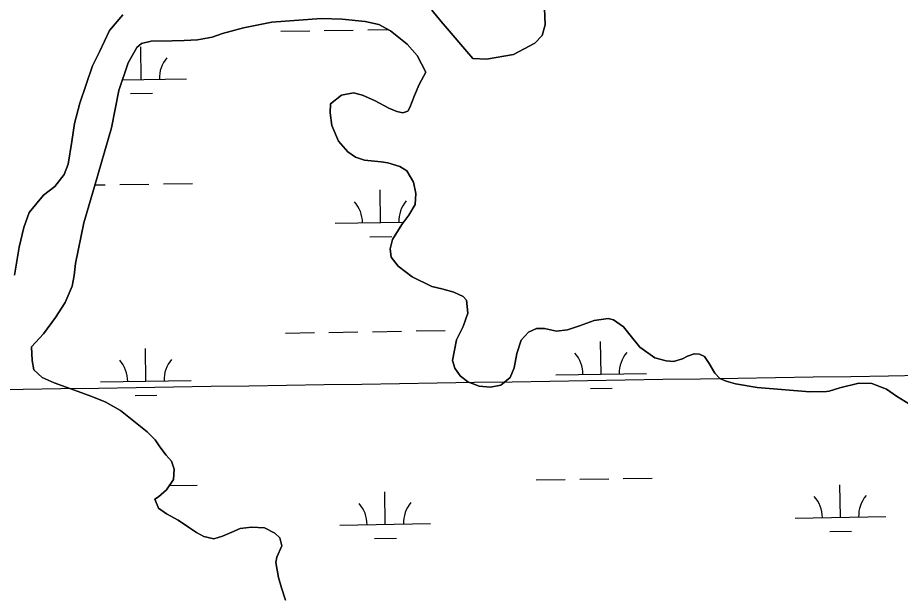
# Model space of a CAD drawing. Extents: x 3823584 to 3861785, y 301729 to 327625.
# Drawn here: x 3842079 to 3843053, y 313208 to 313843 of the extents above; entities that cross this region are included whole.
import ezdxf

# ---------------------------------------------------------------- set-up
doc = ezdxf.new("R2010")
doc.units = 0
for name, color, linetype in [('V-GRID-MAJR', 7, 'Continuous'), ('V-TOPO-SHOR', 7, 'Continuous'), ('V-WETL-SWMP', 7, 'Continuous')]:
    doc.layers.add(name, color=color, linetype=linetype)

msp = doc.modelspace()

# ---------------------------------------------------------------- linework, layer by layer
at = {"layer": 'V-GRID-MAJR'}
msp.add_spline([(3827733.773, 313215.73), (3833043.082, 313295.662), (3838352.38, 313376.366), (3843661.667, 313457.842), (3848970.941, 313540.09), (3854280.204, 313623.11100000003), (3859589.454, 313706.903), (3859589.455, 313706.903)], degree=3, dxfattribs=at)
at = {"layer": 'V-TOPO-SHOR'}
for points in [[(3842581.1040000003, 313798.026), (3842596.288, 313797.029), (3842625.9760000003, 313802.319), (3842649.663, 313814.824), (3842657.636, 313823.393), (3842660.843, 313835.058), (3842659.721, 313862.429), (3842654.738, 313883.254), (3842654.578, 313896.256), (3842659.926, 313910.113), (3842675.441, 313930.204), (3842690.568, 313950.09), (3842706.1410000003, 313965.452), (3842721.9390000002, 313978.64900000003), (3842736.015, 313987.68700000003), (3842748.756, 313993.164), (3842760.771, 313993.311), (3842789.847, 313984.208), (3842798.153, 313981.551)], [(3842535.933, 313851.165), (3842546.362, 313838.646), (3842581.1040000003, 313798.026)], [(3842076.137, 313559.029), (3842081.091, 313590.11100000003), (3842086.359, 313611.713), (3842092.089, 313627.987), (3842107.861, 313647.15), (3842120.3880000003, 313656.788), (3842130.7, 313669.954), (3842135.302, 313681.472), (3842139.144, 313706.614), (3842142.062, 313726.41000000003), (3842147.915, 313748.811), (3842162.034, 313789.885), (3842169.552, 313805.391), (3842180.5300000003, 313828.84), (3842195.3370000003, 313846.015)], [(3842529.47, 313783.012), (3842519.762, 313801.27), (3842508.9390000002, 313813.783), (3842490.382, 313828.574), (3842477.455, 313835.332), (3842462.591, 313838.904), (3842437.269, 313841.362), (3842414.143, 313841.87), (3842359.654, 313838.042), (3842328.311, 313831.732), (3842305.269, 313825.52), (3842293.856, 313821.627), (3842277.691, 313818.465), (3842263.078, 313817.695), (3842249.844, 313817.335), (3842226.728, 313817.054), (3842216.089, 313814.551), (3842211.006, 313809.943), (3842201.3310000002, 313793.228), (3842191.036, 313762.67100000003), (3842182.842, 313721.668), (3842164.271, 313656.827), (3842152.509, 313616.77), (3842143.373, 313572.001), (3842141.562, 313558.541), (3842139.531, 313546.857), (3842131.847, 313528.98), (3842121.181, 313512.449), (3842107.963, 313494.502), (3842094.755, 313480.006)], [(3842952.661, 313430.58), (3842894.6780000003, 313435.19), (3842870.788, 313439.233), (3842860.703, 313442.063), (3842853.572, 313445.328), (3842847.985, 313450.972), (3842841.747, 313461.732), (3842836.529, 313469.549), (3842830.981, 313472.044), (3842825.2630000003, 313472.367), (3842818.005, 313469.717), (3842812.522, 313466.891), (3842802.509, 313464.012), (3842794.426, 313464.503), (3842781.771, 313468.091), (3842765.473, 313479.716), (3842754.674, 313492.784), (3842747.273, 313501.953), (3842736.338, 313509.897), (3842730.606, 313511.404), (3842715.068, 313509.244), (3842698.788, 313503.134), (3842685.642, 313498.639), (3842673.639, 313497.507), (3842660.2060000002, 313500.298), (3842651.338, 313500.386), (3842642.522, 313496.337), (3842634.5530000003, 313487.375), (3842629.81, 313472.539), (3842626.65, 313456.936), (3842622.248, 313446.241), (3842612.1070000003, 313437.842), (3842600.9020000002, 313435.737), (3842588.082, 313436.761), (3842575.808, 313441.537), (3842567.256, 313448.131), (3842561.4390000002, 313456.532), (3842558.773, 313465.169), (3842563.225, 313487.684), (3842570.7290000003, 313502.555), (3842575.671, 313517.194), (3842574.315, 313531.364), (3842570.717, 313535.655), (3842560.217, 313540.451), (3842546.974, 313543.836), (3842535.9050000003, 313546.657), (3842514.497, 313557.23), (3842498.791, 313568.86100000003), (3842491.179, 313579.015), (3842490.2770000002, 313588.264), (3842492.52, 313598.34), (3842503.151, 313615.01900000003), (3842510.708, 313625.357), (3842517.661, 313636.869), (3842518.497, 313649.09500000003), (3842515.7830000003, 313661.476), (3842508.537, 313673.995), (3842500.794, 313679.025), (3842487.543, 313683), (3842480.242, 313683.895), (3842461.894, 313685.839), (3842451.808, 313689.064), (3842443.264, 313694.87200000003), (3842433.0670000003, 313706.964), (3842425.9620000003, 313724.017), (3842424.018, 313737.983), (3842424.291, 313748.034), (3842436.585, 313757.642), (3842449.758, 313759.97000000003), (3842459.639, 313757.531), (3842473.506, 313751.393), (3842488.778, 313743.109), (3842497.296, 313739.47000000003), (3842504.0130000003, 313737.97500000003), (3842509.504, 313740.012), (3842511.822, 313743.78500000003), (3842516.9790000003, 313757.048), (3842521.954, 313769.325), (3842529.47, 313783.012)], [(3843192.887, 313652.217), (3843169.701, 313630.852), (3843157.6920000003, 313613.958), (3843149.16, 313586.662), (3843146.715, 313561.01900000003), (3843136.8740000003, 313527.799), (3843121.287, 313497.462), (3843110.23, 313483.339), (3843104.262, 313471.837), (3843100.702, 313456.821), (3843099.258, 313429.81), (3843097.63, 313417.968), (3843094.333, 313413.79), (3843089.078, 313408.406), (3843081.1890000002, 313409.096), (3843062.767, 313416.951), (3843048.4760000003, 313425.642), (3843037.151, 313433.386), (3843021.115, 313439.692), (3843006.73, 313439.909), (3842985.707, 313434.924), (3842974.128, 313431.235), (3842971.179, 313430.805), (3842952.661, 313430.58)], [(3842094.755, 313480.006), (3842095.48, 313464.886), (3842097.227, 313454.642), (3842106.517, 313446.11), (3842119.557, 313440.324), (3842146.148, 313430.924), (3842160.261, 313425.693), (3842176.008, 313419.402), (3842192.873, 313409.881), (3842222.34, 313386.466), (3842231.097, 313377.387), (3842236.051, 313369.88300000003), (3842243.186, 313360.784), (3842249.216, 313353.833), (3842252.021, 313345.223), (3842251.079, 313333.863), (3842243.6550000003, 313322.425), (3842234.562, 313314.749), (3842230.8140000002, 313312.003), (3842234.716, 313302.324), (3842243.438, 313295.947), (3842256.49, 313289.082), (3842267.934, 313281.117), (3842276.653, 313275.278), (3842284.81, 313271.055), (3842295.648, 313268.487), (3842305.339, 313271.30700000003), (3842315.5500000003, 313275.753), (3842324.69, 313279.64900000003), (3842337.095, 313281.42), (3842351.6950000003, 313280.51900000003), (3842363.113, 313274.715), (3842368.583, 313269.378), (3842370.85, 313260.76), (3842365.059, 313248.26300000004), (3842364.051, 313242.305), (3842366.957, 313225.59), (3842370.336, 313214.28500000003), (3842374.823, 313200.831)]]:
    msp.add_lwpolyline(points, dxfattribs=at)
at = {"layer": 'V-WETL-SWMP'}
for p, q in [((3842369.4813057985, 313827.9311202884), (3842401.4775026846, 313828.42446076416)), ((3842417.475601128, 313828.6711310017), (3842449.471798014, 313829.16447147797)), ((3842465.4698964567, 313829.41114171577), (3842488.113912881, 313829.7602835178)), ((3842215.689962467, 313774.8118229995), (3842215.134954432, 313810.8075444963)), ((3842195.018565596, 313774.4930964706), (3842265.684020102, 313775.58266749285)), ((3842203.9292866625, 313759.19765425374), (3842227.9264343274, 313759.567659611)), ((3842164.7723847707, 313658.58101859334), (3842176.066486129, 313658.75515920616)), ((3842192.0645845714, 313659.00182944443), (3842224.0607814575, 313659.49516992)), ((3842240.0588799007, 313659.74184015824), (3842272.055076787, 313660.2351806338)), ((3842479.590300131, 313616.99958988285), (3842479.035292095, 313652.9953113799)), ((3842429.5962424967, 313616.2287453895), (3842504.8841113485, 313617.389588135)), ((3842467.829624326, 313601.3854211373), (3842491.82677199, 313601.75542649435)), ((3842422.604414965, 313496.0356685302), (3842454.6006118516, 313496.5290090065)), ((3842470.598710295, 313496.7756792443), (3842502.594907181, 313497.2690197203)), ((3842518.5930056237, 313497.5156899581), (3842550.5892025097, 313498.0090304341)), ((3842374.610119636, 313495.29565781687), (3842406.606316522, 313495.7889982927)), ((3842220.8187763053, 313442.176360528), (3842220.2637682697, 313478.1720820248)), ((3842722.66712589, 313449.91422088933), (3842722.112117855, 313485.90994238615)), ((3842672.6730682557, 313449.1433763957), (3842772.661183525, 313450.68506538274)), ((3842170.824718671, 313441.4055160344), (3842270.8128339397, 313442.9472050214)), ((3842710.9064500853, 313434.3000521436), (3842734.90359775, 313434.6700575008)), ((3842209.0581005, 313426.5621917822), (3842233.0552481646, 313426.9321971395)), ((3842651.047452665, 313333.3642166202), (3842683.0436495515, 313333.857557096)), ((3842699.0417479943, 313334.10422733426), (3842731.0379448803, 313334.5975678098)), ((3842747.036043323, 313334.84423804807), (3842779.032240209, 313335.3375785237)), ((3842246.708498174, 313327.1298265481), (3842277.183890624, 313327.5997181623)), ((3842986.5674635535, 313292.10198777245), (3842986.012455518, 313328.09770926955)), ((3842484.7191139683, 313284.3641274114), (3842484.164105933, 313320.35984890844)), ((3842936.573405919, 313291.3311432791), (3843036.561521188, 313292.87283226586)), ((3842434.725056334, 313283.593282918), (3842534.7131716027, 313285.13497190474)), ((3842974.8067877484, 313276.487819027), (3842998.8039354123, 313276.857824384)), ((3842472.9584381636, 313268.74995866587), (3842496.955585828, 313269.1199640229))]:
    msp.add_line(p, q, dxfattribs=at)
for points in [[(3842659.72, 313862.43), (3842660.843, 313835.05700000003), (3842657.636, 313823.393), (3842649.662, 313814.82300000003), (3842625.975, 313802.318), (3842596.288, 313797.029), (3842581.105, 313798.026), (3842546.361, 313838.647), (3842535.933, 313851.166)], [(3842195.336, 313846.015), (3842180.529, 313828.84), (3842169.552, 313805.39), (3842162.035, 313789.885), (3842147.915, 313748.81), (3842142.063, 313726.409), (3842139.144, 313706.614), (3842135.302, 313681.472), (3842130.7, 313669.955), (3842120.3880000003, 313656.787), (3842107.86, 313647.15), (3842092.088, 313627.987), (3842086.359, 313611.714), (3842081.091, 313590.112), (3842076.136, 313559.028)], [(3842094.755, 313480.007), (3842107.963, 313494.503), (3842121.18, 313512.449), (3842131.846, 313528.98), (3842139.531, 313546.858), (3842141.562, 313558.541), (3842143.373, 313572), (3842152.508, 313616.76900000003), (3842164.27, 313656.827), (3842182.842, 313721.669), (3842191.035, 313762.672), (3842201.332, 313793.228), (3842211.007, 313809.944), (3842216.089, 313814.551), (3842226.728, 313817.053), (3842249.844, 313817.335), (3842263.079, 313817.695), (3842277.691, 313818.466), (3842293.856, 313821.628), (3842305.269, 313825.521), (3842328.312, 313831.731), (3842359.653, 313838.042), (3842414.143, 313841.87), (3842437.269, 313841.362), (3842462.591, 313838.905), (3842477.455, 313835.333), (3842490.381, 313828.575), (3842508.9390000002, 313813.784), (3842519.762, 313801.27), (3842529.47, 313783.012), (3842521.953, 313769.325), (3842516.98, 313757.048), (3842511.823, 313743.784), (3842509.504, 313740.01300000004), (3842504.0130000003, 313737.97500000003), (3842497.295, 313739.469), (3842488.779, 313743.109), (3842473.506, 313751.39400000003), (3842459.639, 313757.53), (3842449.758, 313759.97000000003), (3842436.586, 313757.642), (3842424.29, 313748.034), (3842424.019, 313737.983), (3842425.963, 313724.017), (3842433.0670000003, 313706.963), (3842443.264, 313694.87200000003), (3842451.807, 313689.065), (3842461.895, 313685.839), (3842480.242, 313683.896), (3842487.543, 313683), (3842500.793, 313679.02400000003), (3842508.538, 313673.996), (3842515.784, 313661.47500000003), (3842518.497, 313649.09500000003), (3842517.661, 313636.869), (3842510.7090000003, 313625.357), (3842503.151, 313615.01900000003), (3842492.519, 313598.339), (3842490.2770000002, 313588.26300000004), (3842491.179, 313579.014), (3842498.79, 313568.86100000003), (3842514.497, 313557.231), (3842535.9050000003, 313546.657), (3842546.974, 313543.836), (3842560.216, 313540.452), (3842570.717, 313535.654), (3842574.316, 313531.364), (3842575.671, 313517.194), (3842570.728, 313502.554), (3842563.225, 313487.685), (3842558.772, 313465.169), (3842561.4390000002, 313456.533), (3842567.255, 313448.132), (3842575.808, 313441.537), (3842588.082, 313436.761), (3842600.9020000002, 313435.73600000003), (3842612.106, 313437.843), (3842622.2490000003, 313446.242), (3842626.65, 313456.936), (3842629.809, 313472.54), (3842634.5530000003, 313487.375), (3842642.522, 313496.338), (3842651.339, 313500.387), (3842660.2060000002, 313500.298), (3842673.6380000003, 313497.507), (3842685.643, 313498.639), (3842698.789, 313503.134), (3842715.0670000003, 313509.244), (3842730.606, 313511.404), (3842736.339, 313509.898), (3842747.272, 313501.953), (3842754.674, 313492.784), (3842765.474, 313479.715), (3842781.772, 313468.092), (3842794.426, 313464.503), (3842802.5100000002, 313464.011), (3842812.523, 313466.892), (3842818.005, 313469.717), (3842825.2630000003, 313472.367), (3842830.981, 313472.043), (3842836.528, 313469.55)], [(3842374.824, 313200.831), (3842370.3370000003, 313214.284), (3842366.957, 313225.59), (3842364.051, 313242.305), (3842365.059, 313248.262), (3842370.85, 313260.76), (3842368.583, 313269.378), (3842363.114, 313274.715), (3842351.696, 313280.51900000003), (3842337.096, 313281.42100000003), (3842324.69, 313279.648), (3842315.551, 313275.754), (3842305.339, 313271.30700000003), (3842295.647, 313268.487), (3842284.809, 313271.056), (3842276.6520000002, 313275.279), (3842267.935, 313281.116), (3842256.491, 313289.081), (3842243.4390000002, 313295.946), (3842234.715, 313302.324), (3842230.8140000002, 313312.002), (3842234.563, 313314.75), (3842243.6550000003, 313322.426), (3842251.08, 313333.864), (3842252.022, 313345.223), (3842249.215, 313353.83400000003), (3842243.186, 313360.78500000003), (3842236.051, 313369.88300000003), (3842231.096, 313377.387), (3842222.339, 313386.466), (3842192.8740000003, 313409.881), (3842176.007, 313419.401), (3842160.2600000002, 313425.693), (3842146.148, 313430.924), (3842119.556, 313440.325), (3842106.517, 313446.109), (3842097.227, 313454.641), (3842095.48, 313464.887), (3842094.755, 313480.007)], [(3842836.528, 313469.55), (3842841.7460000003, 313461.732), (3842847.986, 313450.972), (3842853.572, 313445.327), (3842860.704, 313442.064), (3842870.788, 313439.232), (3842894.677, 313435.19), (3842952.66, 313430.579), (3842971.1780000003, 313430.805), (3842974.128, 313431.235), (3842985.708, 313434.923), (3843006.7290000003, 313439.909), (3843021.115, 313439.691), (3843037.151, 313433.385), (3843048.4760000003, 313425.642), (3843062.768, 313416.95)]]:
    msp.add_lwpolyline(points, dxfattribs=at)
for centre, radius, start, end in [((3842270.919013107, 313776.13824401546), 35.246287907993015, 140.1115346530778, 181.65519298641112), ((3842160.4462718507, 313774.43489549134), 35.24628790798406, 0.11153765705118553, 3.0987736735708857), ((3842424.3466095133, 313616.62266237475), 35.24628790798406, 0.11153765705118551, 41.65519599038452), ((3842534.81935077, 313618.32601089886), 35.246287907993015, 140.1115346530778, 181.65519298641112), ((3842667.423435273, 313449.53729338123), 35.24628790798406, 0.11153765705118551, 41.65519599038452), ((3842777.89617653, 313451.2406419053), 35.246287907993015, 140.1115346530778, 181.65519298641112), ((3842165.575085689, 313441.7994330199), 35.24628790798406, 0.11153765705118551, 41.65519599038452), ((3842276.047826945, 313443.502781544), 35.246287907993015, 140.1115346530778, 181.65519298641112), ((3842931.323772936, 313291.72506026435), 35.24628790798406, 0.11153765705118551, 41.65519599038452), ((3843041.7965141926, 313293.42840878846), 35.246287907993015, 140.1115346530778, 181.65519298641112), ((3842429.4754233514, 313283.98719990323), 35.24628790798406, 0.11153765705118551, 41.65519599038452), ((3842539.948164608, 313285.69054842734), 35.246287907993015, 140.1115346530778, 181.65519298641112)]:
    msp.add_arc(centre, radius, start, end, dxfattribs=at)

doc.saveas('drawing.dxf')
